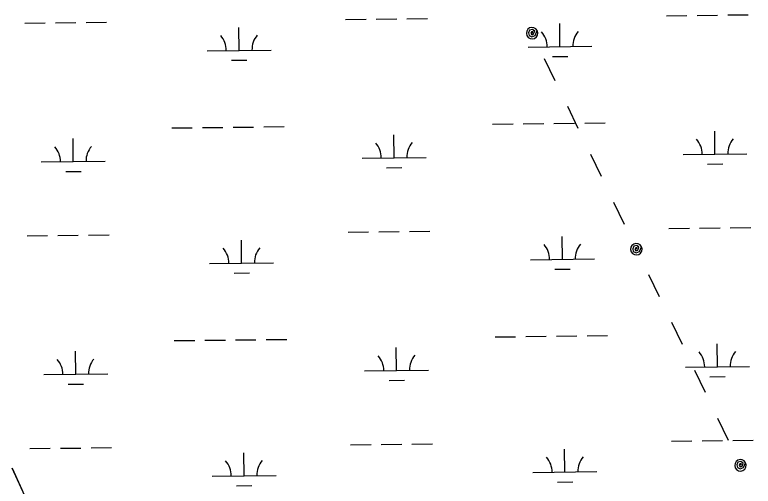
# Model space of a CAD drawing. Extents: x 3684037 to 3722149, y 433263 to 459021.
# Drawn here: x 3717005 to 3718161, y 449261 to 449998 of the extents above; entities that cross this region are included whole.
import ezdxf

# ---------------------------------------------------------------- set-up
doc = ezdxf.new("R2010")
doc.units = 0
for name, color, linetype in [('V-TOPO-SHOR', 7, 'Continuous'), ('V-UTIL-LINE', 7, 'Continuous'), ('V-WETL-SWMP', 7, 'Continuous')]:
    doc.layers.add(name, color=color, linetype=linetype)

msp = doc.modelspace()

# ---------------------------------------------------------------- linework, layer by layer
at = {"layer": 'V-TOPO-SHOR'}
msp.add_lwpolyline([(3717001.5, 449289.4), (3717016.8, 449256.2)], dxfattribs=at)
at = {"layer": 'V-UTIL-LINE'}
for points in [[(3717814.6, 449969.7), (3717816.1, 449972.2), (3717813.8, 449972), (3717812.5, 449969.6), (3717814, 449967.1), (3717817.1, 449968.4), (3717818.8, 449972.8), (3717815.5, 449975.5), (3717810.7, 449974.6), (3717809, 449970.4), (3717810, 449966), (3717814.4, 449964), (3717819.5, 449966.1), (3717822.8, 449973.6), (3717820.6, 449976.4), (3717817.6, 449978.2), (3717814.1, 449978.7), (3717810.7, 449977.8), (3717807.9, 449975.7), (3717806.2, 449972.7), (3717805.7, 449969.2), (3717806.5, 449965.8), (3717808.7, 449963), (3717811.7, 449961.2), (3717815.2, 449960.7), (3717818.6, 449961.6), (3717821.4, 449963.7), (3717823.1, 449966.7), (3717823.6, 449970.2), (3717822.8, 449973.6)], [(3717833.7, 449930.2), (3717850.3, 449895.8)], [(3717869.8, 449855.4), (3717886.4, 449821)], [(3717905.9, 449780.5), (3717922.5, 449746.1)], [(3717942, 449705.6), (3717958.6, 449671.2)], [(3717977.6, 449631.8), (3717979, 449634.3), (3717976.7, 449634.1), (3717975.4, 449631.6), (3717977, 449629.2), (3717980.1, 449630.5), (3717981.7, 449634.9), (3717978.5, 449637.6), (3717973.7, 449636.7), (3717972, 449632.5), (3717973, 449628.1), (3717977.4, 449626.1), (3717982.4, 449628.2), (3717985.7, 449635.7), (3717983.6, 449638.5), (3717980.6, 449640.3), (3717977.1, 449640.8), (3717973.7, 449639.9), (3717970.9, 449637.8), (3717969.1, 449634.8), (3717968.6, 449631.3), (3717969.5, 449627.9), (3717971.6, 449625.1), (3717974.6, 449623.3), (3717978.1, 449622.8), (3717981.5, 449623.7), (3717984.3, 449625.8), (3717986.1, 449628.8), (3717986.6, 449632.3), (3717985.7, 449635.7)], [(3717996.6, 449592.3), (3718013.2, 449557.9)], [(3718032.7, 449517.5), (3718049.3, 449483.1)], [(3718068.8, 449442.6), (3718085.4, 449408.2)], [(3718104.9, 449367.7), (3718121.5, 449333.3)], [(3718140.6, 449293.9), (3718142, 449296.4), (3718139.7, 449296.2), (3718138.4, 449293.7), (3718139.9, 449291.3), (3718143, 449292.6), (3718144.7, 449297), (3718141.4, 449299.7), (3718136.6, 449298.8), (3718134.9, 449294.6), (3718135.9, 449290.2), (3718140.3, 449288.2), (3718145.4, 449290.3), (3718148.7, 449297.8), (3718146.6, 449300.6), (3718143.5, 449302.4), (3718140, 449302.9), (3718136.6, 449302), (3718133.8, 449299.9), (3718132.1, 449296.9), (3718131.6, 449293.4), (3718132.5, 449290), (3718134.6, 449287.2), (3718137.6, 449285.4), (3718141.1, 449284.9), (3718144.5, 449285.8), (3718147.3, 449287.9), (3718149.1, 449290.9), (3718149.5, 449294.4), (3718148.7, 449297.8)]]:
    msp.add_lwpolyline(points, dxfattribs=at)
at = {"layer": 'V-WETL-SWMP'}
for p, q in [((3718024.8, 449997), (3718056.8, 449997.3)), ((3718072.8, 449997.5), (3718104.8, 449997.9)), ((3718120.8, 449998.1), (3718152.8, 449998.5)), ((3717021.1, 449985.3), (3717053.1, 449985.7)), ((3717069.1, 449985.8), (3717101.1, 449986.2)), ((3717117.1, 449986.4), (3717149.1, 449986.8)), ((3717522.9, 449991.1), (3717554.9, 449991.5)), ((3717570.9, 449991.7), (3717602.9, 449992.1)), ((3717618.9, 449992.2), (3717650.9, 449992.6)), ((3717858.3, 449948.6), (3717857.9, 449984.6)), ((3717356.4, 449942.8), (3717356, 449978.8)), ((3717808.3, 449948), (3717908.3, 449949.2)), ((3717306.4, 449942.2), (3717406.4, 449943.3)), ((3717344.6, 449927.2), (3717368.6, 449927.5)), ((3717846.5, 449933), (3717870.5, 449933.3)), ((3717299, 449822), (3717331, 449822.4)), ((3717347, 449822.6), (3717379, 449822.9)), ((3717395, 449823.1), (3717427, 449823.5)), ((3717752.9, 449827.3), (3717784.9, 449827.7)), ((3717800.9, 449827.8), (3717832.9, 449828.2)), ((3717848.9, 449828.4), (3717880.9, 449828.8)), ((3717896.9, 449829), (3717928.8, 449829.3)), ((3717251, 449821.4), (3717283, 449821.8)), ((3717598.9, 449774.8), (3717598.5, 449810.7)), ((3718100.7, 449780.6), (3718100.3, 449816.6)), ((3717097, 449768.9), (3717096.6, 449804.9)), ((3718050.7, 449780), (3718150.7, 449781.2)), ((3717047, 449768.3), (3717147, 449769.5)), ((3717548.9, 449774.2), (3717648.9, 449775.3)), ((3718088.9, 449765), (3718112.9, 449765.3)), ((3717085.2, 449753.3), (3717109.2, 449753.6)), ((3717587, 449759.2), (3717611, 449759.5)), ((3718028.7, 449664.3), (3718060.7, 449664.7)), ((3718076.7, 449664.9), (3718108.7, 449665.2)), ((3718124.7, 449665.4), (3718156.7, 449665.8)), ((3717024.9, 449652.6), (3717056.9, 449653)), ((3717072.9, 449653.2), (3717104.9, 449653.6)), ((3717120.9, 449653.7), (3717152.9, 449654.1)), ((3717526.8, 449658.5), (3717558.8, 449658.8)), ((3717574.8, 449659), (3717606.8, 449659.4)), ((3717622.8, 449659.6), (3717654.8, 449660)), ((3717862.2, 449615.9), (3717861.8, 449651.9)), ((3717360.3, 449610.1), (3717359.9, 449646.1)), ((3717812.2, 449615.4), (3717912.2, 449616.5)), ((3717310.3, 449609.5), (3717410.3, 449610.7)), ((3717348.5, 449594.5), (3717372.5, 449594.8)), ((3717850.4, 449600.4), (3717874.3, 449600.7)), ((3717254.9, 449488.8), (3717286.9, 449489.2)), ((3717302.9, 449489.4), (3717334.9, 449489.7)), ((3717350.9, 449489.9), (3717382.8, 449490.3)), ((3717398.8, 449490.5), (3717430.8, 449490.8)), ((3717756.7, 449494.6), (3717788.7, 449495)), ((3717804.7, 449495.2), (3717836.7, 449495.6)), ((3717852.7, 449495.8), (3717884.7, 449496.1)), ((3717900.7, 449496.3), (3717932.7, 449496.7)), ((3717602.7, 449442.1), (3717602.3, 449478.1)), ((3718104.6, 449447.9), (3718104.2, 449483.9)), ((3717100.9, 449436.3), (3717100.4, 449472.3)), ((3717552.7, 449441.5), (3717652.7, 449442.7)), ((3718054.6, 449447.4), (3718154.6, 449448.5)), ((3717050.9, 449435.7), (3717150.9, 449436.8)), ((3718092.8, 449432.4), (3718116.8, 449432.6)), ((3717089, 449420.7), (3717113, 449421)), ((3717590.9, 449426.5), (3717614.9, 449426.8)), ((3717530.7, 449325.8), (3717562.7, 449326.2)), ((3717578.7, 449326.4), (3717610.7, 449326.8)), ((3717626.7, 449326.9), (3717658.7, 449327.3)), ((3718032.6, 449331.7), (3718064.6, 449332)), ((3718080.6, 449332.2), (3718112.5, 449332.6)), ((3718128.5, 449332.8), (3718160.5, 449333.1)), ((3717028.8, 449320), (3717060.8, 449320.4)), ((3717076.8, 449320.5), (3717108.8, 449320.9)), ((3717124.8, 449321.1), (3717156.8, 449321.5)), ((3717866, 449283.3), (3717865.6, 449319.3)), ((3717364.2, 449277.4), (3717363.7, 449313.4)), ((3717030.6, 449226.4), (3717001.5, 449289.4)), ((3717816, 449282.7), (3717916, 449283.9)), ((3717314.2, 449276.9), (3717414.2, 449278)), ((3717854.2, 449267.7), (3717878.2, 449268)), ((3717352.3, 449261.9), (3717376.3, 449262.2))]:
    msp.add_line(p, q, dxfattribs=at)
for centre, start, end in [((3717913.5, 449949.7), 139.8949, 181.4385), ((3717301.2, 449942.6), 359.8949, 41.4385), ((3717411.7, 449943.9), 139.8949, 181.4385), ((3717803.1, 449948.4), 359.8949, 41.4385), ((3718045.5, 449780.4), 359.8949, 41.4385), ((3718156, 449781.7), 139.8949, 181.4385), ((3717041.8, 449768.7), 359.8949, 41.4385), ((3717152.2, 449770), 139.8949, 181.4385), ((3717543.6, 449774.6), 359.8949, 41.4385), ((3717654.1, 449775.9), 139.8949, 181.4385), ((3717806.9, 449615.8), 359.8949, 41.4385), ((3717917.4, 449617.1), 139.8949, 181.4385), ((3717305.1, 449609.9), 359.8949, 41.4385), ((3717415.5, 449611.2), 139.8949, 181.4385), ((3717547.5, 449441.9), 359.8949, 41.4385), ((3717658, 449443.2), 139.8949, 181.4385), ((3718049.4, 449447.8), 359.8949, 41.4385), ((3718159.8, 449449.1), 139.8949, 181.4385), ((3717045.6, 449436.1), 359.8949, 41.4385), ((3717156.1, 449437.4), 139.8949, 181.4385), ((3717810.8, 449283.1), 359.8949, 41.4385), ((3717921.3, 449284.4), 139.8949, 181.4385), ((3717308.9, 449277.3), 359.8949, 41.4385), ((3717419.4, 449278.6), 139.8949, 181.4385)]:
    msp.add_arc(centre, 35.2, start, end, dxfattribs=at)

doc.saveas('drawing.dxf')
